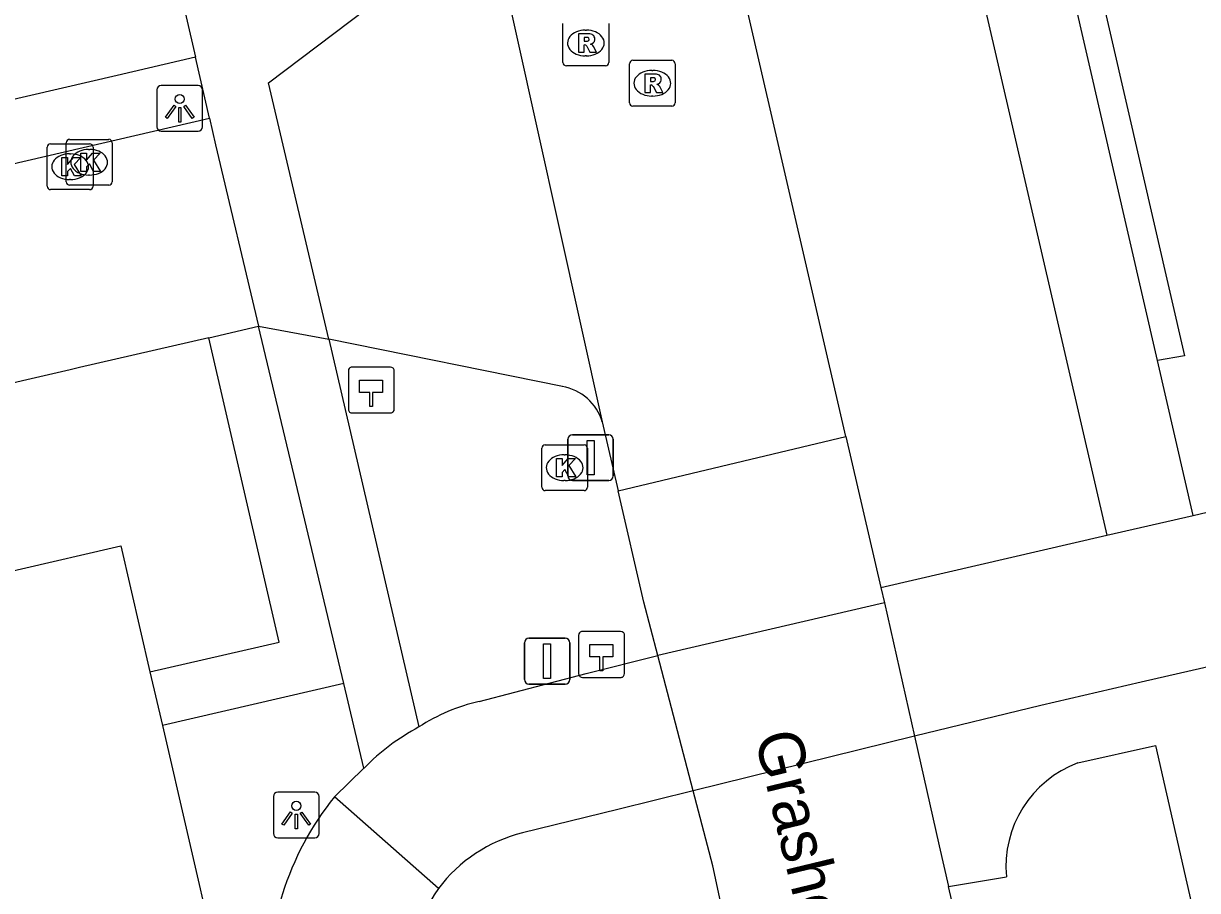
# Model space of a CAD drawing. Extents: x 156414 to 157775, y 382335 to 383765.
# Drawn here: x 156805.84 to 156831.46, y 383337.97 to 383356.89 of the extents above; entities that cross this region are included whole.
import ezdxf

# ---------------------------------------------------------------- set-up
doc = ezdxf.new("R2010")
doc.units = 0
for name, color, linetype in [('IMGEO_Fietspad_gesloten', 7, 'Continuous'), ('IMGEO_Fietspad_open', 7, 'Continuous'), ('IMGEO_Haag', 7, 'Continuous'), ('IMGEO_Hectometerpaal', 7, 'Continuous'), ('IMGEO_Kolk', 7, 'Continuous'), ('IMGEO_Lichtpunt', 7, 'Continuous'), ('IMGEO_Openbare_ruimte_label', 7, 'Continuous'), ('IMGEO_Pand', 7, 'Continuous'), ('IMGEO_Rijbaan_lokaal_gesloten', 7, 'Continuous'), ('IMGEO_Rijbaan_lokaal_open', 7, 'Continuous'), ('IMGEO_Rioolput', 7, 'Continuous'), ('IMGEO_Verkeersbordpaal', 7, 'Continuous'), ('IMGEO_Voetpad_open', 7, 'Continuous')]:
    doc.layers.add(name, color=color, linetype=linetype)

msp = doc.modelspace()

# ---------------------------------------------------------------- linework, layer by layer
at = {"layer": 'IMGEO_Fietspad_gesloten'}
msp.add_lwpolyline([(156814.896, 383338.017), (156812.63, 383340.021)], dxfattribs=at)
for centre, radius, start, end in [((156817.575, 383336.008), 6.368, 140.9375, 184.4933), ((156817.588, 383336.139), 3.283, 145.101, 190.6339)]:
    msp.add_arc(centre, radius, start, end, dxfattribs=at)
at = {"layer": 'IMGEO_Fietspad_open'}
for points in [[(156831.366, 383346.16), (156831.951, 383346.294), (156833.412, 383346.628)], [(156829.486, 383345.729), (156831.366, 383346.16)], [(156824.553, 383344.588), (156829.486, 383345.729)], [(156815.787, 383342.102), (156818.123, 383342.707), (156819.685, 383343.105)], [(156832.113, 383342.948), (156830.232, 383342.522), (156828.041, 383342.01), (156825.287, 383341.344)], [(156812.63, 383340.021), (156813.272, 383340.644)], [(156820.457, 383340.147), (156818.815, 383339.744), (156816.731, 383339.234)]]:
    msp.add_lwpolyline(points, dxfattribs=at)
for centre, radius, start, end in [((156816.716, 383338.083), 4.125, 103.0121, 122.9854), ((156816.746, 383337.263), 4.847, 117.9977, 135.7727), ((156817.52, 383336.052), 3.278, 103.9292, 143.1766)]:
    msp.add_arc(centre, radius, start, end, dxfattribs=at)
at = {"layer": 'IMGEO_Haag'}
for points in [[(156822.592, 383384.25), (156823.178, 383384.383), (156831.181, 383349.639), (156830.588, 383349.537)], [(156808.602, 383342.744), (156811.421, 383343.396), (156809.887, 383350.036)], [(156812.831, 383342.493), (156808.872, 383341.575)]]:
    msp.add_lwpolyline(points, dxfattribs=at)
at = {"layer": 'IMGEO_Hectometerpaal'}
for p, q in [((156813.848, 383349.395), (156813.007, 383349.395)), ((156813.848, 383349.395), (156813.007, 383349.395)), ((156812.932, 383349.311), (156812.932, 383348.47)), ((156812.932, 383349.311), (156812.932, 383348.47)), ((156813.932, 383348.479), (156813.932, 383349.32)), ((156813.932, 383348.479), (156813.932, 383349.32)), ((156813.016, 383348.395), (156813.857, 383348.395)), ((156813.016, 383348.395), (156813.857, 383348.395)), ((156817.957, 383343.542), (156817.957, 383342.701)), ((156817.957, 383343.542), (156817.957, 383342.701)), ((156818.873, 383343.626), (156818.032, 383343.626)), ((156818.873, 383343.626), (156818.032, 383343.626)), ((156818.957, 383342.71), (156818.957, 383343.551)), ((156818.957, 383342.71), (156818.957, 383343.551)), ((156818.041, 383342.626), (156818.882, 383342.626)), ((156818.041, 383342.626), (156818.882, 383342.626))]:
    msp.add_line(p, q, dxfattribs=at)
for points in [[(156813.457, 383348.539), (156813.397, 383348.539), (156813.397, 383348.844), (156813.177, 383348.844), (156813.177, 383349.113), (156813.677, 383349.113), (156813.677, 383348.844), (156813.457, 383348.844), (156813.457, 383348.539)], [(156818.482, 383342.77), (156818.422, 383342.77), (156818.422, 383343.075), (156818.202, 383343.075), (156818.202, 383343.344), (156818.702, 383343.344), (156818.702, 383343.075), (156818.482, 383343.075), (156818.482, 383342.77)]]:
    msp.add_lwpolyline(points, dxfattribs=at)
for centre, start, end in [((156813.01, 383349.317), 92.4484, 184.2845), ((156813.01, 383349.317), 92.4484, 184.2845), ((156813.854, 383349.317), 2.4484, 94.2845), ((156813.854, 383349.317), 2.4484, 94.2845), ((156813.01, 383348.473), 182.4484, 274.2845), ((156813.01, 383348.473), 182.4484, 274.2845), ((156813.854, 383348.473), 272.4484, 4.2845), ((156813.854, 383348.473), 272.4484, 4.2845), ((156818.035, 383343.548), 92.4484, 184.2845), ((156818.035, 383343.548), 92.4484, 184.2845), ((156818.879, 383343.548), 2.4484, 94.2845), ((156818.879, 383343.548), 2.4484, 94.2845), ((156818.035, 383342.704), 182.4484, 274.2845), ((156818.035, 383342.704), 182.4484, 274.2845), ((156818.879, 383342.704), 272.4484, 4.2845), ((156818.879, 383342.704), 272.4484, 4.2845)]:
    msp.add_arc(centre, 0.0779, start, end, dxfattribs=at)
at = {"layer": 'IMGEO_Kolk'}
for p, q in [((156806.433, 383354.269), (156807.285, 383354.269)), ((156806.774, 383353.44), (156806.774, 383354.292)), ((156806.849, 383354.366), (156807.701, 383354.366)), ((156807.775, 383354.292), (156807.775, 383353.44)), ((156806.358, 383353.343), (156806.358, 383354.195)), ((156806.846, 383354.049), (156806.871, 383354.049)), ((156807.262, 383354.146), (156807.287, 383354.146)), ((156807.359, 383354.195), (156807.359, 383353.343)), ((156806.869, 383353.489), (156806.844, 383353.489)), ((156807.285, 383353.586), (156807.26, 383353.586)), ((156807.285, 383353.269), (156806.433, 383353.269)), ((156807.701, 383353.366), (156806.849, 383353.366)), ((156817.151, 383346.775), (156817.151, 383347.627)), ((156817.226, 383347.701), (156818.078, 383347.701)), ((156818.152, 383347.627), (156818.152, 383346.775)), ((156817.639, 383347.481), (156817.664, 383347.481)), ((156817.662, 383346.921), (156817.637, 383346.921)), ((156818.078, 383346.701), (156817.226, 383346.701))]:
    msp.add_line(p, q, dxfattribs=at)
for points in [[(156806.433, 383354.269), (156807.285, 383354.269)], [(156806.774, 383353.44), (156806.774, 383354.292)], [(156806.849, 383354.366), (156807.701, 383354.366)], [(156807.775, 383354.292), (156807.775, 383353.44)], [(156806.358, 383353.343), (156806.358, 383354.195)], [(156806.679, 383353.969), (156806.802, 383353.969), (156806.802, 383353.818), (156806.932, 383353.969), (156807.096, 383353.969), (156806.95, 383353.818), (156807.103, 383353.569), (156806.951, 383353.569), (156806.866, 383353.733), (156806.802, 383353.666), (156806.802, 383353.569), (156806.679, 383353.569), (156806.679, 383353.969)], [(156807.095, 383354.066), (156807.218, 383354.066), (156807.218, 383353.915), (156807.348, 383354.066), (156807.512, 383354.066), (156807.366, 383353.915), (156807.519, 383353.666), (156807.367, 383353.666), (156807.282, 383353.83), (156807.218, 383353.763), (156807.218, 383353.666), (156807.095, 383353.666), (156807.095, 383354.066)], [(156807.359, 383354.195), (156807.359, 383353.343)], [(156807.285, 383353.269), (156806.433, 383353.269)], [(156807.701, 383353.366), (156806.849, 383353.366)], [(156817.151, 383346.775), (156817.151, 383347.627)], [(156817.226, 383347.701), (156818.078, 383347.701)], [(156818.152, 383347.627), (156818.152, 383346.775)], [(156817.472, 383347.401), (156817.595, 383347.401), (156817.595, 383347.25), (156817.725, 383347.401), (156817.889, 383347.401), (156817.743, 383347.25), (156817.896, 383347.001), (156817.744, 383347.001), (156817.659, 383347.165), (156817.595, 383347.098), (156817.595, 383347.001), (156817.472, 383347.001), (156817.472, 383347.401)], [(156818.078, 383346.701), (156817.226, 383346.701)]]:
    msp.add_lwpolyline(points, dxfattribs=at)
for centre, start, end in [((156806.435, 383354.193), 91.552, 178.448), ((156806.435, 383354.193), 91.552, 178.448), ((156806.851, 383354.29), 91.552, 178.448), ((156806.851, 383354.29), 91.552, 178.448), ((156807.283, 383354.193), 1.552, 88.448), ((156807.283, 383354.193), 1.552, 88.448), ((156807.699, 383354.29), 1.552, 88.448), ((156807.699, 383354.29), 1.552, 88.448), ((156806.851, 383353.442), 181.552, 268.448), ((156806.851, 383353.442), 181.552, 268.448), ((156807.699, 383353.442), 271.552, 358.448), ((156807.699, 383353.442), 271.552, 358.448), ((156806.435, 383353.345), 181.552, 268.448), ((156806.435, 383353.345), 181.552, 268.448), ((156807.283, 383353.345), 271.552, 358.448), ((156807.283, 383353.345), 271.552, 358.448), ((156817.228, 383347.625), 91.552, 178.448), ((156817.228, 383347.625), 91.552, 178.448), ((156818.076, 383347.625), 1.552, 88.448), ((156818.076, 383347.625), 1.552, 88.448), ((156817.228, 383346.777), 181.552, 268.448), ((156817.228, 383346.777), 181.552, 268.448), ((156818.076, 383346.777), 271.552, 358.448), ((156818.076, 383346.777), 271.552, 358.448)]:
    msp.add_arc(centre, 0.0765, start, end, dxfattribs=at)
for centre, major_axis, ratio, start_param, end_param in [((156806.845, 383353.769), (-0.387, 0.002), 0.722429, 4.712389, 7.853982), ((156806.87, 383353.769), (-0.39, 0.002), 0.717154, 1.570796, 4.712389), ((156807.261, 383353.866), (-0.387, 0.002), 0.722429, 4.712389, 7.853982), ((156807.286, 383353.866), (-0.39, 0.002), 0.717154, 1.570796, 4.712389), ((156817.638, 383347.201), (-0.387, 0.002), 0.722429, 4.712389, 7.853982), ((156817.663, 383347.201), (-0.39, 0.002), 0.717154, 1.570796, 4.712389)]:
    msp.add_ellipse(centre, major_axis=major_axis, ratio=ratio, start_param=start_param, end_param=end_param, dxfattribs=at)
at = {"layer": 'IMGEO_Lichtpunt'}
for p, q in [((156809.655, 383355.542), (156808.847, 383355.542)), ((156809.655, 383355.542), (156808.847, 383355.542)), ((156808.753, 383355.447), (156808.753, 383354.64)), ((156808.753, 383355.447), (156808.753, 383354.64)), ((156809.749, 383354.64), (156809.749, 383355.447)), ((156809.749, 383354.64), (156809.749, 383355.447)), ((156808.847, 383354.546), (156809.655, 383354.546)), ((156808.847, 383354.546), (156809.655, 383354.546)), ((156812.197, 383340.119), (156811.389, 383340.119)), ((156812.197, 383340.119), (156811.389, 383340.119)), ((156811.295, 383340.024), (156811.295, 383339.217)), ((156811.295, 383340.024), (156811.295, 383339.217)), ((156812.291, 383339.217), (156812.291, 383340.024)), ((156812.291, 383339.217), (156812.291, 383340.024)), ((156811.389, 383339.123), (156812.197, 383339.123)), ((156811.389, 383339.123), (156812.197, 383339.123))]:
    msp.add_line(p, q, dxfattribs=at)
for points in [[(156809.127, 383355.111), (156809.166, 383355.083), (156808.978, 383354.821), (156808.94, 383354.848), (156809.127, 383355.111)], [(156809.229, 383355.063), (156809.276, 383355.063), (156809.276, 383354.741), (156809.229, 383354.741), (156809.229, 383355.063)], [(156809.339, 383355.083), (156809.377, 383355.11), (156809.564, 383354.848), (156809.525, 383354.82), (156809.339, 383355.083)], [(156811.669, 383339.688), (156811.708, 383339.66), (156811.52, 383339.398), (156811.482, 383339.425), (156811.669, 383339.688)], [(156811.771, 383339.64), (156811.818, 383339.64), (156811.818, 383339.318), (156811.771, 383339.318), (156811.771, 383339.64)], [(156811.881, 383339.66), (156811.919, 383339.687), (156812.106, 383339.425), (156812.067, 383339.397), (156811.881, 383339.66)]]:
    msp.add_lwpolyline(points, dxfattribs=at)
for centre in [(156809.252, 383355.245), (156811.794, 383339.822)]:
    msp.add_circle(centre, 0.0994, dxfattribs=at)
for centre, start, end in [((156808.847, 383355.447), 90, 180), ((156808.847, 383355.447), 90, 180), ((156809.655, 383355.447), 0, 90), ((156809.655, 383355.447), 0, 90), ((156808.847, 383354.64), 180, 270), ((156808.847, 383354.64), 180, 270), ((156809.655, 383354.64), 270, 0), ((156809.655, 383354.64), 270, 360), ((156811.389, 383340.024), 90, 180), ((156811.389, 383340.024), 90, 180), ((156812.197, 383340.024), 0, 90), ((156812.197, 383340.024), 0, 90), ((156811.389, 383339.217), 180, 270), ((156811.389, 383339.217), 180, 270), ((156812.197, 383339.217), 270, 0), ((156812.197, 383339.217), 270, 360)]:
    msp.add_arc(centre, 0.0946, start, end, dxfattribs=at)
at = {"layer": 'IMGEO_Pand'}
for points in [[(156799.928, 383340.695), (156802.795, 383341.36), (156804.607, 383341.781), (156804, 383344.576), (156807.773, 383345.453), (156807.965, 383345.498), (156808.602, 383342.744)], [(156808.602, 383342.744), (156808.872, 383341.575)], [(156808.872, 383341.575), (156811.118, 383331.861)]]:
    msp.add_lwpolyline(points, dxfattribs=at)
at = {"layer": 'IMGEO_Rijbaan_lokaal_gesloten'}
for points in [[(156823.791, 383347.884), (156821.055, 383359.729)], [(156816.119, 383358.802), (156818.471, 383348.199)], [(156818.471, 383348.199), (156818.819, 383346.695)], [(156818.819, 383346.695), (156823.791, 383347.884)], [(156823.791, 383347.884), (156824.553, 383344.588)], [(156819.685, 383343.105), (156819.382, 383344.267), (156818.819, 383346.695)], [(156824.553, 383344.588), (156824.63, 383344.255)], [(156824.63, 383344.255), (156819.685, 383343.105)], [(156824.63, 383344.255), (156825.287, 383341.344)], [(156820.457, 383340.147), (156819.685, 383343.105)], [(156825.287, 383341.344), (156820.457, 383340.147)], [(156825.287, 383341.344), (156825.827, 383338.949), (156826.031, 383338.061)], [(156821.408, 383336.079), (156820.883, 383338.515), (156820.457, 383340.147)], [(156826.585, 383335.653), (156826.031, 383338.061)]]:
    msp.add_lwpolyline(points, dxfattribs=at)
at = {"layer": 'IMGEO_Rijbaan_lokaal_open'}
for points in [[(156812.505, 383350.007), (156811.189, 383355.601), (156815.112, 383358.565), (156816.119, 383358.802)], [(156699.965, 383329.371), (156737.763, 383338.081), (156809.9, 383354.827)], [(156809.9, 383354.827), (156810.032, 383354.246), (156810.971, 383350.286)], [(156809.887, 383350.036), (156810.971, 383350.286)], [(156809.887, 383350.036), (156807.066, 383349.384), (156806.861, 383349.337), (156739.059, 383333.678), (156738.827, 383333.624)], [(156817.601, 383348.973), (156812.505, 383350.007)]]:
    msp.add_lwpolyline(points, dxfattribs=at)
msp.add_arc((156817.414, 383347.887), 1.102, 16.4381, 80.2457, dxfattribs=at)
at = {"layer": 'IMGEO_Rioolput'}
for p, q in [((156817.614, 383356.042), (156817.614, 383356.894)), ((156818.615, 383356.894), (156818.615, 383356.042)), ((156818.102, 383356.748), (156818.127, 383356.748)), ((156818.125, 383356.188), (156818.1, 383356.188)), ((156819.064, 383355.164), (156819.064, 383356.016)), ((156819.139, 383356.09), (156819.991, 383356.09)), ((156820.065, 383356.016), (156820.065, 383355.164)), ((156818.541, 383355.968), (156817.689, 383355.968)), ((156819.552, 383355.87), (156819.577, 383355.87)), ((156819.575, 383355.31), (156819.55, 383355.31)), ((156819.991, 383355.09), (156819.139, 383355.09))]:
    msp.add_line(p, q, dxfattribs=at)
for points in [[(156817.614, 383356.042), (156817.614, 383356.894)], [(156818.615, 383356.894), (156818.615, 383356.042)], [(156818.203, 383356.666), (156817.951, 383356.668), (156817.951, 383356.268)], [(156818.129, 383356.587), (156818.075, 383356.587), (156818.075, 383356.506)], [(156818.075, 383356.506), (156818.127, 383356.506)], [(156817.951, 383356.268), (156818.075, 383356.268), (156818.075, 383356.43), (156818.086, 383356.43)], [(156818.133, 383356.401), (156818.204, 383356.268), (156818.344, 383356.268), (156818.279, 383356.394)], [(156819.064, 383355.164), (156819.064, 383356.016)], [(156819.139, 383356.09), (156819.991, 383356.09)], [(156820.065, 383356.016), (156820.065, 383355.164)], [(156818.541, 383355.968), (156817.689, 383355.968)], [(156819.653, 383355.788), (156819.401, 383355.79), (156819.401, 383355.39)], [(156819.401, 383355.39), (156819.525, 383355.39), (156819.525, 383355.552), (156819.536, 383355.552)], [(156819.579, 383355.709), (156819.525, 383355.709), (156819.525, 383355.628)], [(156819.525, 383355.628), (156819.577, 383355.628)], [(156819.583, 383355.523), (156819.654, 383355.39), (156819.794, 383355.39), (156819.729, 383355.516)], [(156819.991, 383355.09), (156819.139, 383355.09)]]:
    msp.add_lwpolyline(points, dxfattribs=at)
for centre, radius, start, end in [((156818.111, 383356.695), 0.19, 274.7715, 282.9687), ((156818.135, 383356.491), 0.0964, 77.0061, 93.1865), ((156818.149, 383356.548), 0.0378, 276.6634, 79.6772), ((156818.202, 383356.556), 0.109, 350.3612, 89.416), ((156818.2, 383356.556), 0.112, 277.5842, 350.9817), ((156818.085, 383356.377), 0.0533, 26.0293, 88.6989), ((156818.184, 383356.341), 0.108, 29.5134, 73.7905), ((156817.691, 383356.044), 0.0765, 181.552, 268.448), ((156817.691, 383356.044), 0.0765, 181.552, 268.448), ((156818.539, 383356.044), 0.0765, 271.552, 358.448), ((156818.539, 383356.044), 0.0765, 271.552, 358.448), ((156819.141, 383356.014), 0.0765, 91.552, 178.448), ((156819.141, 383356.014), 0.0765, 91.552, 178.448), ((156819.989, 383356.014), 0.0765, 1.552, 88.448), ((156819.989, 383356.014), 0.0765, 1.552, 88.448), ((156819.652, 383355.678), 0.109, 350.3612, 89.416), ((156819.535, 383355.499), 0.0533, 26.0293, 88.6989), ((156819.561, 383355.817), 0.19, 274.7715, 282.9687), ((156819.585, 383355.613), 0.0964, 77.0061, 93.1865), ((156819.599, 383355.67), 0.0378, 276.6634, 79.6772), ((156819.65, 383355.678), 0.112, 277.5842, 350.9817), ((156819.634, 383355.463), 0.108, 29.5134, 73.7905), ((156819.141, 383355.166), 0.0765, 181.552, 268.448), ((156819.141, 383355.166), 0.0765, 181.552, 268.448), ((156819.989, 383355.166), 0.0765, 271.552, 358.448), ((156819.989, 383355.166), 0.0765, 271.552, 358.448)]:
    msp.add_arc(centre, radius, start, end, dxfattribs=at)
for centre, major_axis, ratio, start_param, end_param in [((156818.101, 383356.468), (-0.387, 0.002), 0.722429, 4.712389, 7.853982), ((156818.126, 383356.468), (-0.39, 0.002), 0.717154, 1.570796, 4.712389), ((156819.551, 383355.59), (-0.387, 0.002), 0.722429, 4.712389, 7.853982), ((156819.576, 383355.59), (-0.39, 0.002), 0.717154, 1.570796, 4.712389)]:
    msp.add_ellipse(centre, major_axis=major_axis, ratio=ratio, start_param=start_param, end_param=end_param, dxfattribs=at)
at = {"layer": 'IMGEO_Verkeersbordpaal'}
for p, q in [((156817.723, 383347.02), (156817.723, 383347.82)), ((156817.723, 383347.82), (156817.723, 383347.02)), ((156817.823, 383347.92), (156818.613, 383347.92)), ((156818.613, 383347.92), (156817.823, 383347.92)), ((156818.713, 383347.82), (156818.713, 383347.02)), ((156818.713, 383347.02), (156818.713, 383347.82)), ((156818.613, 383346.92), (156817.823, 383346.92)), ((156817.823, 383346.92), (156818.613, 383346.92)), ((156816.872, 383343.479), (156817.662, 383343.479)), ((156817.662, 383343.479), (156816.872, 383343.479)), ((156816.772, 383342.579), (156816.772, 383343.379)), ((156816.772, 383343.379), (156816.772, 383342.579)), ((156817.762, 383343.379), (156817.762, 383342.579)), ((156817.762, 383342.579), (156817.762, 383343.379)), ((156817.662, 383342.479), (156816.872, 383342.479)), ((156816.872, 383342.479), (156817.662, 383342.479))]:
    msp.add_line(p, q, dxfattribs=at)
for points in [[(156818.143, 383347.795), (156818.293, 383347.795), (156818.293, 383347.045), (156818.143, 383347.045), (156818.143, 383347.795)], [(156817.192, 383343.354), (156817.342, 383343.354), (156817.342, 383342.604), (156817.192, 383342.604), (156817.192, 383343.354)]]:
    msp.add_lwpolyline(points, dxfattribs=at)
for centre, start, end in [((156817.823, 383347.82), 90, 180), ((156817.823, 383347.82), 90, 180), ((156818.613, 383347.82), 0, 90), ((156818.613, 383347.82), 360, 90), ((156817.823, 383347.02), 180, 270), ((156817.823, 383347.02), 180, 270), ((156818.613, 383347.02), 270, 0), ((156818.613, 383347.02), 270, 0), ((156816.872, 383343.379), 90, 180), ((156816.872, 383343.379), 90, 180), ((156817.662, 383343.379), 0, 90), ((156817.662, 383343.379), 360, 90), ((156816.872, 383342.579), 180, 270), ((156816.872, 383342.579), 180, 270), ((156817.662, 383342.579), 270, 0), ((156817.662, 383342.579), 270, 0)]:
    msp.add_arc(centre, 0.1, start, end, dxfattribs=at)
at = {"layer": 'IMGEO_Voetpad_open'}
for points in [[(156830.588, 383349.537), (156822.592, 383384.25)], [(156806.04, 383371.478), (156809.003, 383358.71), (156809.595, 383356.156)], [(156821.055, 383359.729), (156825.969, 383360.933), (156829.486, 383345.729)], [(156809.595, 383356.156), (156807.885, 383355.76), (156790.01, 383351.623)], [(156809.9, 383354.827), (156809.595, 383356.156)], [(156810.971, 383350.286), (156812.505, 383350.007)], [(156812.831, 383342.493), (156810.971, 383350.286)], [(156812.505, 383350.007), (156814.47, 383341.543)], [(156831.366, 383346.16), (156830.588, 383349.537)], [(156813.272, 383340.644), (156812.831, 383342.493)], [(156828.853, 383340.759), (156830.547, 383341.137), (156833.965, 383326.118)], [(156826.031, 383338.061), (156827.291, 383338.273)]]:
    msp.add_lwpolyline(points, dxfattribs=at)
msp.add_arc((156829.698, 383338.495), 2.417, 110.4554, 185.2608, dxfattribs=at)

# ---------------------------------------------------------------- texts
at = {"layer": 'IMGEO_Openbare_ruimte_label'}
msp.add_text('Grashoen', height=1, rotation=283.5916, dxfattribs=at).set_placement((156821.791, 383341.342))

doc.saveas('drawing.dxf')
